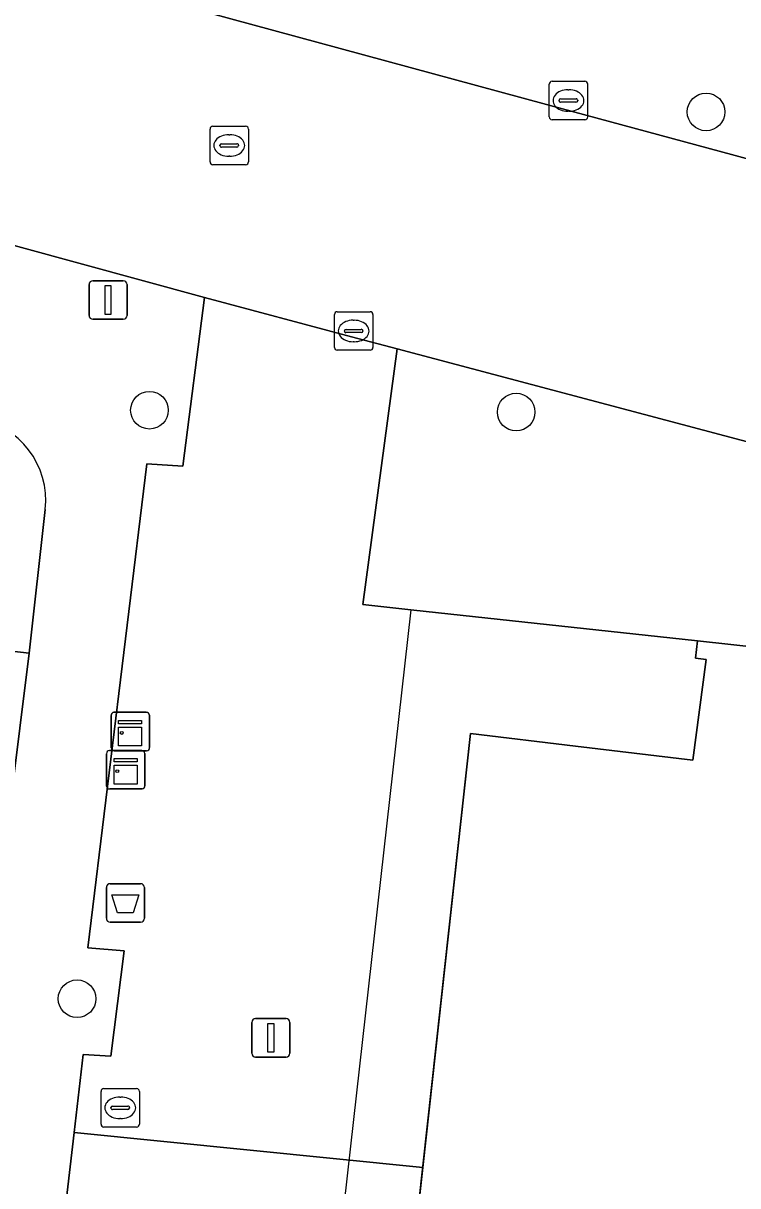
# Model space of a CAD drawing. Extents: x 162026 to 163502, y 387295 to 388169.
# Drawn here: x 162355.04 to 162373.62, y 387619.59 to 387649.83 of the extents above; entities that cross this region are included whole.
import ezdxf

# ---------------------------------------------------------------- set-up
doc = ezdxf.new("R2010")
doc.units = 0
for name, color, linetype in [('IMGEO_Afvalbak', 7, 'Continuous'), ('IMGEO_Boom', 7, 'Continuous'), ('IMGEO_Kast', 7, 'Continuous'), ('IMGEO_Kolk', 7, 'Continuous'), ('IMGEO_Lichtmast', 7, 'Continuous'), ('IMGEO_Pand', 7, 'Continuous'), ('IMGEO_Pand_overbouw', 7, 'Continuous'), ('IMGEO_Parkeervlak_open', 7, 'Continuous'), ('IMGEO_Rijbaan_lokaal_open', 7, 'Continuous'), ('IMGEO_Rioolput', 7, 'Continuous'), ('IMGEO_Voetpad_open', 7, 'Continuous')]:
    doc.layers.add(name, color=color, linetype=linetype)

msp = doc.modelspace()

# ---------------------------------------------------------------- linework, layer by layer
at = {"layer": 'IMGEO_Afvalbak'}
for p, q in [((162357.302, 387627.451), (162358.092, 387627.451)), ((162358.092, 387627.451), (162357.302, 387627.451)), ((162357.202, 387626.551), (162357.202, 387627.351)), ((162357.202, 387627.351), (162357.202, 387626.551)), ((162358.192, 387627.351), (162358.192, 387626.551)), ((162358.192, 387626.551), (162358.192, 387627.351)), ((162358.092, 387626.451), (162357.302, 387626.451)), ((162357.302, 387626.451), (162358.092, 387626.451))]:
    msp.add_line(p, q, dxfattribs=at)
msp.add_lwpolyline([(162357.345, 387627.165), (162358.049, 387627.165), (162357.9, 387626.695), (162357.494, 387626.695), (162357.345, 387627.165)], dxfattribs=at)
for centre, start, end in [((162357.302, 387627.351), 90, 180), ((162357.302, 387627.351), 90, 180), ((162358.092, 387627.351), 0, 90), ((162358.092, 387627.351), 360, 90), ((162357.302, 387626.551), 180, 270), ((162357.302, 387626.551), 180, 270), ((162358.092, 387626.551), 270, 0), ((162358.092, 387626.551), 270, 0)]:
    msp.add_arc(centre, 0.1, start, end, dxfattribs=at)
at = {"layer": 'IMGEO_Boom'}
for centre in [(162372.798, 387647.523), (162358.323, 387639.765), (162367.86, 387639.718), (162356.44, 387624.459)]:
    msp.add_circle(centre, 0.489, dxfattribs=at)
at = {"layer": 'IMGEO_Kast'}
for p, q in [((162357.324, 387630.983), (162357.324, 387631.824)), ((162357.324, 387631.824), (162357.324, 387630.983)), ((162357.399, 387631.908), (162358.24, 387631.908)), ((162358.24, 387631.908), (162357.399, 387631.908)), ((162358.324, 387631.833), (162358.324, 387630.992)), ((162358.324, 387630.992), (162358.324, 387631.833)), ((162357.206, 387629.99), (162357.206, 387630.831)), ((162357.206, 387630.831), (162357.206, 387629.99)), ((162357.281, 387630.915), (162358.122, 387630.915)), ((162358.122, 387630.915), (162357.281, 387630.915)), ((162358.249, 387630.908), (162357.408, 387630.908)), ((162357.408, 387630.908), (162358.249, 387630.908)), ((162358.206, 387630.84), (162358.206, 387629.999)), ((162358.206, 387629.999), (162358.206, 387630.84)), ((162358.131, 387629.915), (162357.29, 387629.915)), ((162357.29, 387629.915), (162358.131, 387629.915))]:
    msp.add_line(p, q, dxfattribs=at)
for points in [[(162357.519, 387631.698), (162358.119, 387631.698), (162358.119, 387631.613), (162357.519, 387631.613), (162357.519, 387631.698)], [(162357.519, 387631.523), (162358.119, 387631.523), (162358.119, 387631.034), (162357.519, 387631.034), (162357.519, 387631.523)], [(162357.401, 387630.705), (162358.001, 387630.705), (162358.001, 387630.62), (162357.401, 387630.62), (162357.401, 387630.705)], [(162357.401, 387630.53), (162358.001, 387630.53), (162358.001, 387630.041), (162357.401, 387630.041), (162357.401, 387630.53)]]:
    msp.add_lwpolyline(points, dxfattribs=at)
for centre in [(162357.603, 387631.372), (162357.485, 387630.379)]:
    msp.add_circle(centre, 0.0377, dxfattribs=at)
for centre, start, end in [((162357.402, 387631.83), 92.4484, 184.2845), ((162357.402, 387631.83), 92.4484, 184.2845), ((162358.246, 387631.83), 2.4484, 94.2845), ((162358.246, 387631.83), 2.4484, 94.2845), ((162357.284, 387630.837), 92.4484, 184.2845), ((162357.284, 387630.837), 92.4484, 184.2845), ((162357.402, 387630.986), 182.4484, 274.2845), ((162357.402, 387630.986), 182.4484, 274.2845), ((162358.128, 387630.837), 2.4484, 94.2845), ((162358.128, 387630.837), 2.4484, 94.2845), ((162358.246, 387630.986), 272.4484, 4.2845), ((162358.246, 387630.986), 272.4484, 4.2845), ((162357.284, 387629.993), 182.4484, 274.2845), ((162357.284, 387629.993), 182.4484, 274.2845), ((162358.128, 387629.993), 272.4484, 4.2845), ((162358.128, 387629.993), 272.4484, 4.2845)]:
    msp.add_arc(centre, 0.0779, start, end, dxfattribs=at)
at = {"layer": 'IMGEO_Kolk'}
for p, q in [((162368.793, 387648.32), (162369.645, 387648.32)), ((162368.718, 387647.394), (162368.718, 387648.246)), ((162369.206, 387648.1), (162369.231, 387648.1)), ((162369.719, 387648.246), (162369.719, 387647.394)), ((162368.977, 387647.814), (162368.977, 387647.826)), ((162369.415, 387647.777), (162369.017, 387647.777)), ((162369.02, 387647.863), (162369.418, 387647.863)), ((162369.461, 387647.826), (162369.461, 387647.814)), ((162369.229, 387647.54), (162369.204, 387647.54)), ((162369.645, 387647.32), (162368.793, 387647.32)), ((162363.133, 387641.4), (162363.133, 387642.252)), ((162363.208, 387642.326), (162364.06, 387642.326)), ((162364.134, 387642.252), (162364.134, 387641.4)), ((162363.621, 387642.106), (162363.646, 387642.106)), ((162363.392, 387641.82), (162363.392, 387641.832)), ((162363.83, 387641.783), (162363.432, 387641.783)), ((162363.435, 387641.869), (162363.833, 387641.869)), ((162363.876, 387641.832), (162363.876, 387641.82)), ((162364.06, 387641.326), (162363.208, 387641.326)), ((162363.644, 387641.546), (162363.619, 387641.546)), ((162357.063, 387621.196), (162357.063, 387622.048)), ((162357.138, 387622.122), (162357.99, 387622.122)), ((162358.064, 387622.048), (162358.064, 387621.196)), ((162357.365, 387621.665), (162357.763, 387621.665)), ((162357.551, 387621.902), (162357.576, 387621.902)), ((162357.322, 387621.616), (162357.322, 387621.628)), ((162357.76, 387621.579), (162357.362, 387621.579)), ((162357.574, 387621.342), (162357.549, 387621.342)), ((162357.806, 387621.628), (162357.806, 387621.616)), ((162357.99, 387621.122), (162357.138, 387621.122))]:
    msp.add_line(p, q, dxfattribs=at)
for points in [[(162368.793, 387648.32), (162369.645, 387648.32)], [(162368.718, 387647.394), (162368.718, 387648.246)], [(162369.719, 387648.246), (162369.719, 387647.394)], [(162369.645, 387647.32), (162368.793, 387647.32)], [(162363.133, 387641.4), (162363.133, 387642.252)], [(162363.208, 387642.326), (162364.06, 387642.326)], [(162364.134, 387642.252), (162364.134, 387641.4)], [(162364.06, 387641.326), (162363.208, 387641.326)], [(162357.063, 387621.196), (162357.063, 387622.048)], [(162357.138, 387622.122), (162357.99, 387622.122)], [(162358.064, 387622.048), (162358.064, 387621.196)], [(162357.99, 387621.122), (162357.138, 387621.122)]]:
    msp.add_lwpolyline(points, dxfattribs=at)
for centre, radius, start, end in [((162368.795, 387648.244), 0.0765, 91.552, 178.448), ((162368.795, 387648.244), 0.0765, 91.552, 178.448), ((162369.643, 387648.244), 0.0765, 1.552, 88.448), ((162369.643, 387648.244), 0.0765, 1.552, 88.448), ((162369.017, 387647.823), 0.0403, 85.8775, 175.7526), ((162369.014, 387647.813), 0.0366, 178.938, 274.7102), ((162369.418, 387647.82), 0.043, 264.8664, 352.4533), ((162369.422, 387647.825), 0.0386, 1.7309, 96.639), ((162368.795, 387647.396), 0.0765, 181.552, 268.448), ((162368.795, 387647.396), 0.0765, 181.552, 268.448), ((162369.643, 387647.396), 0.0765, 271.552, 358.448), ((162369.643, 387647.396), 0.0765, 271.552, 358.448), ((162363.21, 387642.25), 0.0765, 91.552, 178.448), ((162363.21, 387642.25), 0.0765, 91.552, 178.448), ((162364.058, 387642.25), 0.0765, 1.552, 88.448), ((162364.058, 387642.25), 0.0765, 1.552, 88.448), ((162363.432, 387641.829), 0.0403, 85.8775, 175.7526), ((162363.429, 387641.819), 0.0366, 178.938, 274.7102), ((162363.833, 387641.826), 0.043, 264.8664, 352.4533), ((162363.837, 387641.831), 0.0386, 1.7309, 96.639), ((162363.21, 387641.402), 0.0765, 181.552, 268.448), ((162363.21, 387641.402), 0.0765, 181.552, 268.448), ((162364.058, 387641.402), 0.0765, 271.552, 358.448), ((162364.058, 387641.402), 0.0765, 271.552, 358.448), ((162357.14, 387622.046), 0.0765, 91.552, 178.448), ((162357.14, 387622.046), 0.0765, 91.552, 178.448), ((162357.988, 387622.046), 0.0765, 1.552, 88.448), ((162357.988, 387622.046), 0.0765, 1.552, 88.448), ((162357.362, 387621.625), 0.0403, 85.8775, 175.7526), ((162357.767, 387621.627), 0.0386, 1.7309, 96.639), ((162357.359, 387621.615), 0.0366, 178.938, 274.7102), ((162357.763, 387621.622), 0.043, 264.8664, 352.4533), ((162357.14, 387621.198), 0.0765, 181.552, 268.448), ((162357.14, 387621.198), 0.0765, 181.552, 268.448), ((162357.988, 387621.198), 0.0765, 271.552, 358.448), ((162357.988, 387621.198), 0.0765, 271.552, 358.448)]:
    msp.add_arc(centre, radius, start, end, dxfattribs=at)
for centre, major_axis, ratio, start_param, end_param in [((162369.205, 387647.82), (-0.387, 0.002), 0.722429, 4.712389, 7.853982), ((162369.23, 387647.82), (-0.39, 0.002), 0.717154, 1.570796, 4.712389), ((162363.62, 387641.826), (-0.387, 0.002), 0.722429, 4.712389, 7.853982), ((162363.645, 387641.826), (-0.39, 0.002), 0.717154, 1.570796, 4.712389), ((162357.55, 387621.622), (-0.387, 0.002), 0.722429, 4.712389, 7.853982), ((162357.575, 387621.622), (-0.39, 0.002), 0.717154, 1.570796, 4.712389)]:
    msp.add_ellipse(centre, major_axis=major_axis, ratio=ratio, start_param=start_param, end_param=end_param, dxfattribs=at)
at = {"layer": 'IMGEO_Lichtmast'}
for p, q in [((162356.851, 387643.132), (162357.641, 387643.132)), ((162357.641, 387643.132), (162356.851, 387643.132)), ((162356.751, 387642.232), (162356.751, 387643.032)), ((162356.751, 387643.032), (162356.751, 387642.232)), ((162357.741, 387643.032), (162357.741, 387642.232)), ((162357.741, 387642.232), (162357.741, 387643.032)), ((162357.641, 387642.132), (162356.851, 387642.132)), ((162356.851, 387642.132), (162357.641, 387642.132)), ((162360.985, 387623.041), (162360.985, 387623.841)), ((162360.985, 387623.841), (162360.985, 387623.041)), ((162361.085, 387623.941), (162361.875, 387623.941)), ((162361.875, 387623.941), (162361.085, 387623.941)), ((162361.975, 387623.841), (162361.975, 387623.041)), ((162361.975, 387623.041), (162361.975, 387623.841)), ((162361.875, 387622.941), (162361.085, 387622.941)), ((162361.085, 387622.941), (162361.875, 387622.941))]:
    msp.add_line(p, q, dxfattribs=at)
for points in [[(162357.171, 387643.007), (162357.321, 387643.007), (162357.321, 387642.257), (162357.171, 387642.257), (162357.171, 387643.007)], [(162361.405, 387623.816), (162361.555, 387623.816), (162361.555, 387623.066), (162361.405, 387623.066), (162361.405, 387623.816)]]:
    msp.add_lwpolyline(points, dxfattribs=at)
for centre, start, end in [((162356.851, 387643.032), 90, 180), ((162356.851, 387643.032), 90, 180), ((162357.641, 387643.032), 0, 90), ((162357.641, 387643.032), 360, 90), ((162356.851, 387642.232), 180, 270), ((162356.851, 387642.232), 180, 270), ((162357.641, 387642.232), 270, 0), ((162357.641, 387642.232), 270, 0), ((162361.085, 387623.841), 90, 180), ((162361.085, 387623.841), 90, 180), ((162361.875, 387623.841), 0, 90), ((162361.875, 387623.841), 360, 90), ((162361.085, 387623.041), 180, 270), ((162361.085, 387623.041), 180, 270), ((162361.875, 387623.041), 270, 0), ((162361.875, 387623.041), 270, 0)]:
    msp.add_arc(centre, 0.1, start, end, dxfattribs=at)
at = {"layer": 'IMGEO_Pand'}
msp.add_lwpolyline([(162412.477, 387596.624), (162413.501, 387605.868), (162413.174, 387605.904), (162409.485, 387606.313), (162408.391, 387606.434), (162410.518, 387625.645), (162410.611, 387626.483), (162410.316, 387626.533), (162385.337, 387629.288), (162383.844, 387629.426), (162384.231, 387632.486), (162372.572, 387633.77), (162372.521, 387633.318), (162372.803, 387633.285), (162372.451, 387630.666), (162369.404, 387631.03), (162366.672, 387631.356), (162365.431, 387620.069), (162364.534, 387611.918), (162362.831, 387596.441)], dxfattribs=at)
at = {"layer": 'IMGEO_Pand_overbouw'}
msp.add_lwpolyline([(162372.803, 387633.285), (162372.521, 387633.318), (162372.572, 387633.77), (162365.122, 387634.576), (162362.6, 387612.148), (162364.534, 387611.918), (162366.672, 387631.356), (162372.451, 387630.666)], close=True, dxfattribs=at)
at = {"layer": 'IMGEO_Parkeervlak_open'}
msp.add_lwpolyline([(162286.664, 387645.047), (162286.253, 387641.35), (162355.196, 387633.448), (162355.612, 387637.187)], dxfattribs=at)
msp.add_arc((162353.468, 387637.421), 2.157, 353.7795, 81.0384, dxfattribs=at)
at = {"layer": 'IMGEO_Rijbaan_lokaal_open'}
for points in [[(162383.485, 387643.693), (162377.333, 387645.362), (162373.554, 387646.387), (162368.65, 387647.717), (162363.279, 387649.174), (162358.717, 387650.411), (162355.417, 387651.306), (162344.508, 387654.154), (162340.308, 387655.242), (162338.998, 387655.522), (162337.569, 387655.811), (162336.37, 387656.035), (162335.05, 387656.263), (162334.232, 387656.399), (162333.719, 387656.484), (162288.416, 387661.479), (162287.235, 387661.585), (162287.131, 387661.599), (162286.476, 387655.24), (162286.398, 387654.49), (162287.292, 387654.392), (162329.198, 387650.058)], [(162336.606, 387648.871), (162337.128, 387648.758), (162340.163, 387648.025), (162342.933, 387647.286), (162343.592, 387647.106), (162359.752, 387642.699), (162363.579, 387641.678), (162364.763, 387641.363), (162387.682, 387635.275), (162410.303, 387629.192), (162418.918, 387626.68), (162419.204, 387626.607)]]:
    msp.add_lwpolyline(points, dxfattribs=at)
msp.add_lwpolyline([(162286.253, 387641.35), (162285.571, 387635.22), (162354.457, 387627.527), (162355.196, 387633.448)], close=True, dxfattribs=at)
at = {"layer": 'IMGEO_Rioolput'}
for p, q in [((162359.898, 387646.226), (162359.898, 387647.078)), ((162359.973, 387647.152), (162360.825, 387647.152)), ((162360.899, 387647.078), (162360.899, 387646.226)), ((162360.386, 387646.932), (162360.411, 387646.932)), ((162360.157, 387646.646), (162360.157, 387646.658)), ((162360.595, 387646.609), (162360.197, 387646.609)), ((162360.2, 387646.695), (162360.598, 387646.695)), ((162360.641, 387646.658), (162360.641, 387646.646)), ((162360.825, 387646.152), (162359.973, 387646.152)), ((162360.409, 387646.372), (162360.384, 387646.372))]:
    msp.add_line(p, q, dxfattribs=at)
for points in [[(162359.898, 387646.226), (162359.898, 387647.078)], [(162359.973, 387647.152), (162360.825, 387647.152)], [(162360.899, 387647.078), (162360.899, 387646.226)], [(162360.825, 387646.152), (162359.973, 387646.152)]]:
    msp.add_lwpolyline(points, dxfattribs=at)
for centre, radius, start, end in [((162359.975, 387647.076), 0.0765, 91.552, 178.448), ((162359.975, 387647.076), 0.0765, 91.552, 178.448), ((162360.823, 387647.076), 0.0765, 1.552, 88.448), ((162360.823, 387647.076), 0.0765, 1.552, 88.448), ((162360.197, 387646.655), 0.0403, 85.8775, 175.7526), ((162360.194, 387646.645), 0.0366, 178.938, 274.7102), ((162360.598, 387646.652), 0.043, 264.8664, 352.4533), ((162360.602, 387646.657), 0.0386, 1.7309, 96.639), ((162359.975, 387646.228), 0.0765, 181.552, 268.448), ((162359.975, 387646.228), 0.0765, 181.552, 268.448), ((162360.823, 387646.228), 0.0765, 271.552, 358.448), ((162360.823, 387646.228), 0.0765, 271.552, 358.448)]:
    msp.add_arc(centre, radius, start, end, dxfattribs=at)
for centre, major_axis, ratio, start_param, end_param in [((162360.385, 387646.652), (-0.387, 0.002), 0.722429, 4.712389, 7.853982), ((162360.41, 387646.652), (-0.39, 0.002), 0.717154, 1.570796, 4.712389)]:
    msp.add_ellipse(centre, major_axis=major_axis, ratio=ratio, start_param=start_param, end_param=end_param, dxfattribs=at)
at = {"layer": 'IMGEO_Voetpad_open'}
for points in [[(162344.508, 387654.154), (162355.417, 387651.306), (162358.717, 387650.411), (162363.279, 387649.174), (162368.65, 387647.717), (162373.554, 387646.387), (162377.333, 387645.362), (162383.485, 387643.693)], [(162355.612, 387637.187), (162355.196, 387633.448), (162354.457, 387627.527), (162353.939, 387624.19), (162353.049, 387616.866), (162355.852, 387616.592), (162356.362, 387620.977), (162356.598, 387623.009), (162357.316, 387622.969), (162357.664, 387625.703), (162356.721, 387625.782), (162358.259, 387638.371), (162359.191, 387638.311), (162359.752, 387642.699), (162343.592, 387647.106)]]:
    msp.add_lwpolyline(points, dxfattribs=at)
for points in [[(162372.803, 387633.285), (162372.521, 387633.318), (162372.572, 387633.77), (162365.122, 387634.576), (162363.868, 387634.71), (162364.763, 387641.363), (162363.579, 387641.678), (162359.752, 387642.699), (162359.191, 387638.311), (162358.259, 387638.371), (162356.721, 387625.782), (162357.664, 387625.703), (162357.316, 387622.969), (162356.598, 387623.009), (162356.362, 387620.977), (162365.431, 387620.069), (162366.672, 387631.356), (162369.404, 387631.03), (162372.451, 387630.666)], [(162384.231, 387632.486), (162385.676, 387632.348), (162385.337, 387629.288), (162410.316, 387626.533), (162410.392, 387627.082), (162410.303, 387629.192), (162387.682, 387635.275), (162364.763, 387641.363), (162363.868, 387634.71), (162365.122, 387634.576), (162372.572, 387633.77)], [(162364.534, 387611.918), (162365.431, 387620.069), (162356.362, 387620.977), (162355.852, 387616.592), (162351.943, 387582.961), (162352.454, 387582.905), (162360.935, 387581.973), (162373.768, 387580.561), (162373.225, 387575.616), (162370.078, 387547.752), (162369.725, 387544.71), (162370.028, 387544.676), (162377.504, 387543.833), (162377.835, 387543.796), (162383.487, 387594.169), (162362.831, 387596.441)]]:
    msp.add_lwpolyline(points, close=True, dxfattribs=at)
msp.add_arc((162353.468, 387637.421), 2.157, 353.7795, 81.0384, dxfattribs=at)

doc.saveas('drawing.dxf')
